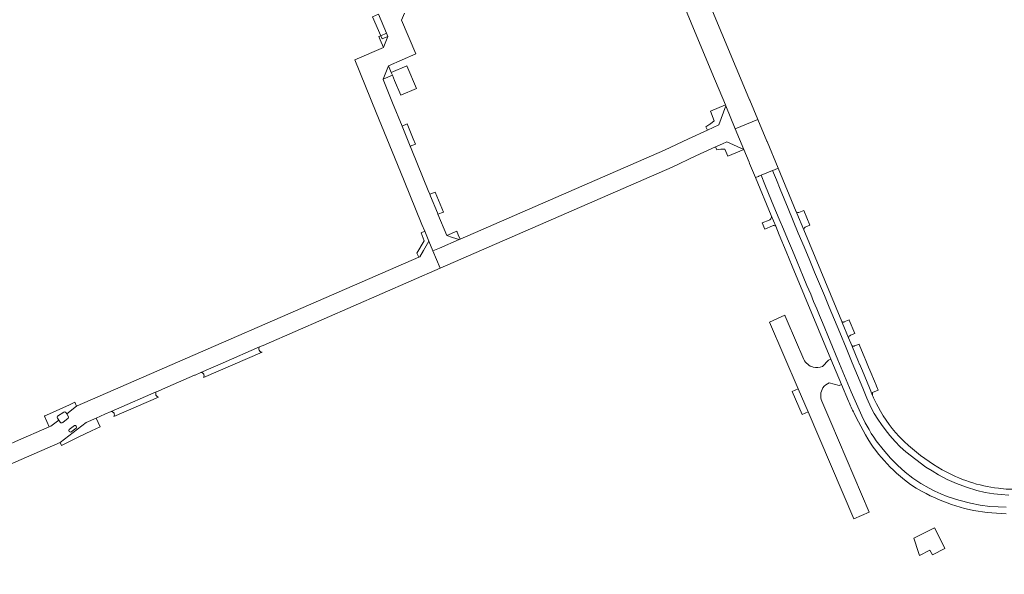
# Model space of a CAD drawing. Header units: metres. Extents: x 166325 to 190320, y 381923 to 404576.
# Tile 1027 of 1056: x 183013 to 183295, y 384575 to 384733. Entities that reach past the tile are written whole.
import ezdxf

# ---------------------------------------------------------------- set-up
doc = ezdxf.new("R2010")
doc.units = ezdxf.units.M
doc.layers.add('B-WE-VH-VERHARDING_ASFALT-GV', color=8, linetype='Continuous', lineweight=18)
doc.layers.add('B-WE-VH-VERHARDING_BETONSTRAATSTEEN-GV', color=8, linetype='Continuous', lineweight=18)

msp = doc.modelspace()

# ---------------------------------------------------------------- linework, layer by layer
at = {"layer": 'B-WE-VH-VERHARDING_ASFALT-GV', "flags": 128}
for points in [[(183296.122, 384597.326), (183293.964, 384597.463), (183291.813, 384597.689), (183289.373, 384598.088), (183286.965, 384598.652), (183284.009, 384599.574), (183281.115, 384600.674), (183278.483, 384601.828), (183275.949, 384603.184), (183274.153, 384604.252), (183272.395, 384605.383), (183269.469, 384607.518), (183266.626, 384609.761), (183265.051, 384611.161), (183263.573, 384612.661), (183262.076, 384614.36), (183260.667, 384616.133), (183259.621, 384617.583), (183258.631, 384619.072), (183257.582, 384620.676), (183256.659, 384622.356), (183255.431, 384625.145), (183254.28, 384627.967), (183252.792, 384631.571), (183251.306, 384635.175), (183249.496, 384639.533), (183247.686, 384643.89), (183246.186, 384647.521), (183244.665, 384651.142), (183243.291, 384654.494), (183241.889, 384657.834), (183240.511, 384661.187), (183239.134, 384664.541), (183237.477, 384668.463), (183235.835, 384672.392), (183234.389, 384675.925), (183232.928, 384679.452), (183231.785, 384682.226), (183230.623, 384684.993), (183229.547, 384687.643), (183228.429, 384690.275), (183225.162, 384688.93), (183226.231, 384686.297), (183227.327, 384683.674), (183228.859, 384680.036), (183230.37, 384676.388), (183231.55, 384673.537), (183232.737, 384670.689), (183234.121, 384667.409), (183235.479, 384664.118), (183236.363, 384662.034), (183237.211, 384659.934), (183238.278, 384657.387), (183239.378, 384654.853), (183240.209, 384652.776), (183241.093, 384650.722), (183241.899, 384648.745), (183242.731, 384646.779), (183244.956, 384641.46), (183247.131, 384636.12), (183249.061, 384631.497), (183250.976, 384626.867), (183252.481, 384623.442), (183254.017, 384620.032), (183255.011, 384618.041), (183256.121, 384616.112), (183256.747, 384615.007), (183257.431, 384613.936), (183258.171, 384612.904), (183260.154, 384610.371), (183262.234, 384607.917), (183264.271, 384605.861), (183266.403, 384603.904), (183268.594, 384602.225), (183270.895, 384600.698), (183273.293, 384599.331), (183274.971, 384598.443), (183276.697, 384597.652), (183278.465, 384596.96), (183281.779, 384595.867), (183285.156, 384594.989), (183287.926, 384594.467), (183290.721, 384594.097), (183293.038, 384593.94), (183295.358, 384593.848)], [(183228.976, 384690.5), (183228.769, 384690.415), (183228.429, 384690.275), (183229.547, 384687.643), (183230.623, 384684.993), (183231.785, 384682.226), (183232.928, 384679.452), (183234.389, 384675.925), (183235.835, 384672.392), (183237.477, 384668.463), (183239.134, 384664.541), (183240.511, 384661.187), (183241.889, 384657.834), (183243.291, 384654.494), (183244.665, 384651.142), (183246.186, 384647.521), (183247.686, 384643.89), (183249.496, 384639.533), (183251.306, 384635.175), (183252.792, 384631.571), (183254.28, 384627.967), (183255.431, 384625.145), (183256.659, 384622.356), (183257.582, 384620.676), (183258.631, 384619.072), (183259.621, 384617.583), (183260.667, 384616.133), (183262.076, 384614.36), (183263.573, 384612.661), (183265.051, 384611.161), (183266.626, 384609.761), (183269.469, 384607.518), (183272.395, 384605.383), (183274.153, 384604.252), (183275.949, 384603.184), (183278.483, 384601.828), (183281.115, 384600.674), (183284.009, 384599.574), (183286.965, 384598.652), (183289.373, 384598.088), (183291.813, 384597.689), (183293.964, 384597.463), (183296.122, 384597.326)], [(183258.692, 384622.661), (183258.251, 384623.459), (183257.56, 384624.78), (183257.393, 384625.182), (183257.27, 384625.477), (183257.113, 384625.855), (183256.191, 384628.073), (183254.187, 384632.894), (183253.614, 384634.272), (183253.431, 384634.712), (183253.405, 384634.775), (183253.182, 384635.312), (183253.116, 384635.47), (183251.153, 384640.193), (183250.238, 384642.394), (183248.42, 384646.768), (183248.309, 384647.034), (183237.377, 384673.335), (183235.409, 384678.069), (183235.23, 384678.499), (183230.034, 384690.936), (183228.976, 384690.5)], [(183295.358, 384593.848), (183293.038, 384593.94), (183290.721, 384594.097), (183287.926, 384594.467), (183285.156, 384594.989), (183281.779, 384595.867), (183278.465, 384596.96), (183276.697, 384597.652), (183274.971, 384598.443), (183273.293, 384599.331), (183270.895, 384600.698), (183268.594, 384602.225), (183266.403, 384603.904), (183264.271, 384605.861), (183262.234, 384607.917), (183260.154, 384610.371), (183258.171, 384612.904), (183257.431, 384613.936), (183256.747, 384615.007), (183256.121, 384616.112), (183255.011, 384618.041), (183254.017, 384620.032), (183252.481, 384623.442), (183250.976, 384626.867), (183249.061, 384631.497), (183247.131, 384636.12), (183244.956, 384641.46), (183242.731, 384646.779), (183241.899, 384648.745), (183241.093, 384650.722), (183240.209, 384652.776), (183239.378, 384654.853), (183238.278, 384657.387), (183237.211, 384659.934), (183236.363, 384662.034), (183235.479, 384664.118), (183234.121, 384667.409), (183232.737, 384670.689), (183231.55, 384673.537), (183230.37, 384676.388), (183228.859, 384680.036), (183227.327, 384683.674), (183226.231, 384686.297), (183225.162, 384688.93), (183224.486, 384688.652), (183224.432, 384688.63), (183223.578, 384688.278), (183228.077, 384677.409), (183229.357, 384674.333)], [(183229.357, 384674.333), (183230.374, 384671.888), (183232.382, 384667.062), (183234.101, 384662.931), (183245.176, 384636.312), (183248.211, 384629.017), (183250.19, 384624.26)], [(183263.989, 384603.641), (183264.537, 384603.132), (183266.227, 384601.7), (183268.009, 384600.383), (183269.615, 384599.345), (183271.278, 384598.401)], [(183291.236, 384592.23), (183295.348, 384592.003)]]:
    msp.add_lwpolyline(points, dxfattribs=at)
at = {"layer": 'B-WE-VH-VERHARDING_ASFALT-GV'}
for points in [[(183250.19, 384624.26, 0.0105587), (183251.807, 384620.759)], [(183265.767, 384613.06, -0.0790389), (183258.692, 384622.661)], [(183251.807, 384620.759, 0.0299204), (183257.258, 384611.083)], [(183257.258, 384611.083, 0.0472004), (183263.989, 384603.641)], [(183267.4, 384611.543, -0.0101683), (183265.767, 384613.06)], [(183277.077, 384604.602, -0.0534341), (183267.4, 384611.543)], [(183293.137, 384599.281, -0.1013251), (183277.077, 384604.602)], [(183299.219, 384599.096, -0.0484989), (183293.137, 384599.281)], [(183271.278, 384598.401, 0.1064588), (183291.236, 384592.23)]]:
    msp.add_lwpolyline(points, format="xyb", dxfattribs=at)
at = {"layer": 'B-WE-VH-VERHARDING_BETONSTRAATSTEEN-GV', "flags": 128}
for points in [[(183199.233, 384746.89), (183211.078, 384718.38), (183214.94, 384709.075), (183215.035, 384708.845), (183217.779, 384702.277), (183224.217, 384704.946), (183221.916, 384710.463), (183221.871, 384710.571), (183221.699, 384710.983), (183210.33, 384738.265)], [(183115.551, 384735.062), (183117.859, 384729.63), (183118.257, 384728.693), (183117.318, 384726.303), (183117.025, 384725.558), (183108.776, 384722.012), (183114.936, 384706.918), (183121.006, 384692.045), (183122.939, 384687.308), (183128.011, 384674.881), (183128.822, 384672.893), (183129.97, 384670.08), (183131.162, 384667.256), (183133.035, 384668.075), (183138.65, 384670.53), (183136.78, 384671.155), (183135.09, 384671.72), (183132.603, 384677.809), (183132.465, 384678.146), (183130.493, 384682.971), (183130.275, 384683.505), (183130.254, 384683.555), (183129.825, 384684.607), (183125.117, 384696.129), (183124.054, 384698.73), (183122.306, 384703.009), (183119.578, 384709.687), (183116.849, 384716.365), (183116.889, 384716.467), (183118.401, 384720.307), (183118.401, 384720.308), (183126.267, 384723.679), (183122.165, 384733.324), (183122.998, 384735.335)], [(183215.594, 384694.431), (183220.201, 384696.342), (183215.309, 384698.529), (183214.086, 384697.968), (183212.1, 384697.056), (183212.498, 384696.178)], [(183214.769, 384696.42), (183215.594, 384694.431)], [(183235.23, 384678.499), (183235.409, 384678.069), (183237.377, 384673.335)], [(183237.384, 384678.872), (183236.02, 384678.318)], [(183239.152, 384674.607), (183237.384, 384678.872)], [(183227.49, 384676.122), (183225.509, 384675.327), (183226.247, 384673.541)], [(183229.357, 384674.333), (183228.077, 384677.409)], [(183226.247, 384673.541), (183228.406, 384674.505)], [(183237.796, 384674.045), (183239.152, 384674.607)], [(182937.75, 384574.65), (183024.37, 384612.43), (183031.78, 384618.13), (183034.67, 384619.389), (183037.165, 384620.476), (183038.994, 384621.272), (183040.515, 384621.935), (183051.906, 384626.898), (183052.249, 384627.047), (183053.675, 384627.668), (183062.857, 384631.668), (183063.005, 384631.732), (183064.677, 384632.46), (183071.077, 384635.249), (183081.508, 384639.793), (183082.949, 384640.421), (183083.344, 384640.593), (183133.24, 384662.329), (183131.162, 384667.256), (183129.97, 384670.08), (183128.455, 384667.43), (183127.42, 384665.62), (183127.094, 384665.478), (183029.23, 384622.89), (183029.073, 384622.769), (183026.257, 384620.606), (183026.663, 384619.914)], [(183237.424, 384636.206), (183232.664, 384647.204), (183232.06, 384648.599), (183231.947, 384648.861), (183227.604, 384646.829), (183235.826, 384627.751), (183238.661, 384621.182), (183251.758, 384590.539), (183256.149, 384592.449), (183245.107, 384618.225)], [(183250.378, 384647.527), (183248.964, 384646.941), (183248.854, 384646.906)], [(183251.994, 384643.629), (183250.428, 384647.405), (183250.378, 384647.527)], [(183248.309, 384647.034), (183248.42, 384646.768), (183250.238, 384642.394)], [(183250.774, 384643.108), (183251.994, 384643.629)], [(183081.508, 384639.793), (183071.077, 384635.249), (183064.677, 384632.46)], [(183251.153, 384640.193), (183253.116, 384635.47), (183253.182, 384635.312), (183253.405, 384634.775), (183253.431, 384634.712), (183253.614, 384634.272), (183254.187, 384632.894), (183256.191, 384628.073), (183257.113, 384625.855)], [(183253.248, 384640.602), (183252.023, 384640.094)], [(183258.729, 384627.382), (183258.251, 384628.534), (183258.021, 384629.088), (183257.938, 384629.289), (183256.367, 384633.079), (183255.983, 384634.005), (183255.021, 384636.326), (183254.917, 384636.578), (183253.299, 384640.48), (183253.248, 384640.602)], [(183065.442, 384631.03), (183082.198, 384638.249)], [(183245.176, 384636.312), (183245.133, 384636.294), (183244.452, 384636.007), (183242.725, 384634.149)], [(183244.687, 384629.508), (183247.493, 384628.69), (183248.159, 384628.993), (183248.211, 384629.017), (183245.176, 384636.312)], [(183257.123, 384626.698), (183258.729, 384627.382)], [(183051.906, 384626.898), (183040.515, 384621.935), (183038.994, 384621.272)], [(183039.749, 384619.839), (183052.565, 384625.392)], [(183026.031, 384620.991), (183026.257, 384620.606), (183029.073, 384622.769), (183028.536, 384623.941), (183026.988, 384623.232), (183021.282, 384620.623), (183019.92, 384620), (183019.843, 384619.966), (183021.198, 384616.88), (183021.68, 384617.09), (183023.947, 384618.832)], [(183245.107, 384618.225), (183242.549, 384624.273)], [(183023.582, 384619.957), (183025.374, 384621.08)], [(183023.947, 384618.832), (183023.588, 384619.389)], [(183026.634, 384619.363), (183025.083, 384618.122)], [(183024.366, 384618.181), (183023.947, 384618.832), (183021.68, 384617.09), (183021.198, 384616.88), (183011.594, 384612.691), (183009.901, 384611.952), (183004.122, 384609.431), (183004.122, 384609.432), (183003.165, 384609.015), (183001.488, 384608.283), (182993.821, 384604.938)], [(183028.467, 384617.279), (183026.901, 384616.112)], [(183026.901, 384616.112), (183028.467, 384617.279)], [(183027.41, 384615.366), (183028.976, 384616.533)], [(183028.976, 384616.533), (183027.41, 384615.366)]]:
    msp.add_lwpolyline(points, dxfattribs=at)
for points in [[(183117.859, 384729.63), (183115.551, 384735.062), (183113.876, 384734.355), (183116.206, 384728.905)], [(183117.025, 384725.558), (183117.318, 384726.303), (183118.257, 384728.693), (183116.615, 384727.972), (183116.206, 384728.905), (183115.661, 384728.666), (183116.07, 384727.733)], [(183119.204, 384718.404), (183118.401, 384720.307), (183116.889, 384716.467), (183119.551, 384717.582)], [(183126.473, 384713.789), (183123.713, 384720.253), (183119.204, 384718.404), (183119.551, 384717.582), (183120.183, 384716.084), (183121.946, 384711.908)], [(183138.947, 384670.659), (183138.65, 384670.53), (183133.035, 384668.075), (183131.162, 384667.256), (183133.24, 384662.329), (183199.72, 384691.29), (183206.51, 384694.49), (183212.1, 384697.056), (183214.086, 384697.968), (183215.309, 384698.529), (183220.201, 384696.342), (183217.779, 384702.277), (183215.035, 384708.845), (183213.018, 384703.418), (183209.774, 384701.892), (183204.37, 384699.35), (183197.48, 384696.12)], [(183215.035, 384708.845), (183214.94, 384709.075), (183210.635, 384707.293), (183211.76, 384704.57), (183210.674, 384703.659), (183210.52, 384703.53), (183209.344, 384702.774), (183209.774, 384701.892), (183213.018, 384703.418)], [(183126.153, 384697.842), (183125.516, 384699.389), (183123.765, 384703.644), (183122.306, 384703.009), (183124.054, 384698.73), (183125.117, 384696.129), (183124.67, 384697.232)], [(183228.429, 384690.275), (183228.769, 384690.415), (183228.976, 384690.5), (183230.034, 384690.936), (183226.877, 384698.566), (183226.806, 384698.739), (183224.217, 384704.946), (183217.779, 384702.277), (183220.201, 384696.342), (183221.715, 384692.685), (183221.861, 384692.331), (183223.578, 384688.278), (183224.432, 384688.63), (183224.486, 384688.652), (183225.162, 384688.93)], [(183132.603, 384677.809), (183134.151, 384678.403), (183131.795, 384684.13), (183130.275, 384683.505), (183130.493, 384682.971), (183132.465, 384678.146)], [(183129.97, 384670.08), (183128.822, 384672.893), (183127.76, 384672.46), (183128.61, 384670.19), (183126.58, 384666.66), (183127.094, 384665.478), (183127.42, 384665.62), (183128.455, 384667.43)], [(183138.947, 384670.659), (183138.42, 384671.87), (183137.991, 384672.913), (183135.09, 384671.72), (183136.78, 384671.155), (183138.65, 384670.53)], [(183238.661, 384621.182), (183235.826, 384627.751), (183234.107, 384627.036), (183236.938, 384620.414)], [(183035.814, 384616.856), (183034.67, 384619.389), (183031.78, 384618.13), (183024.37, 384612.43), (183024.74, 384611.546), (183029.735, 384614.005), (183033.32, 384615.77)], [(183276.933, 384583.866), (183274.832, 384588.004), (183268.942, 384585.013), (183270.304, 384580.917), (183270.589, 384580.061), (183273.543, 384581.561), (183274.228, 384580.212), (183277.854, 384582.053)]]:
    msp.add_lwpolyline(points, close=True, dxfattribs=at)
at = {"layer": 'B-WE-VH-VERHARDING_BETONSTRAATSTEEN-GV'}
for points in [[(183212.498, 384696.178, -0.1021705), (183214.769, 384696.42)], [(183236.02, 384678.318, -0.2364764), (183235.23, 384678.499)], [(183228.077, 384677.409, -0.4343553), (183227.49, 384676.122)], [(183228.406, 384674.505, -0.2608051), (183229.357, 384674.333)], [(183237.377, 384673.335, -0.2315482), (183237.796, 384674.045)], [(183248.854, 384646.906, -0.2274727), (183248.309, 384647.034)], [(183250.238, 384642.394, -0.2974915), (183250.774, 384643.108)], [(183082.198, 384638.249, -0.6104684), (183081.508, 384639.793)], [(183251.853, 384640.027, -0.2488081), (183251.153, 384640.193)], [(183252.023, 384640.094, -0.0640333), (183251.853, 384640.027)], [(183240.111, 384633.984, -0.2198287), (183237.424, 384636.206)], [(183242.725, 384634.149, -0.1618523), (183240.111, 384633.984)], [(183064.677, 384632.46, -0.5842956), (183065.442, 384631.03)], [(183242.549, 384624.273, -0.2507627), (183242.89, 384628.021)], [(183242.89, 384628.021, -0.1498047), (183244.687, 384629.508)], [(183052.565, 384625.392, -0.5801671), (183051.906, 384626.898)], [(183257.113, 384625.855, -0.1565757), (183257.123, 384626.698)], [(183023.588, 384619.389, -0.302786), (183023.582, 384619.957)], [(183025.374, 384621.08, -0.3762649), (183026.031, 384620.991)], [(183026.663, 384619.914, -0.3536021), (183026.634, 384619.363)], [(183038.994, 384621.272, -0.5852462), (183039.749, 384619.839)], [(183025.083, 384618.122, -0.3720518), (183024.366, 384618.181)], [(183026.901, 384616.112, 0.5992515), (183027.41, 384615.366)], [(183027.41, 384615.366, -0.5992515), (183026.901, 384616.112)], [(183028.976, 384616.533, 0.6563006), (183028.467, 384617.279)], [(183028.467, 384617.279, -0.6563006), (183028.976, 384616.533)]]:
    msp.add_lwpolyline(points, format="xyb", dxfattribs=at)

doc.saveas('drawing.dxf')
